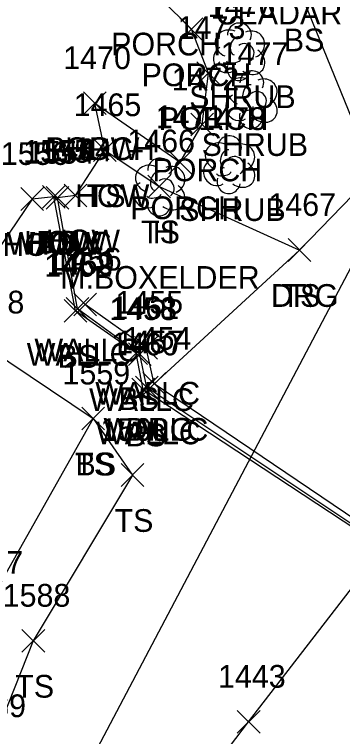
# Model space of a CAD drawing. Extents: x 1461855 to 1464118, y 556196 to 557441.
# Drawn here: x 1462388.4 to 1462417.3, y 556299.3 to 556362.8 of the extents above; entities that cross this region are included whole.
import ezdxf

# ---------------------------------------------------------------- set-up
doc = ezdxf.new("R2010")
doc.units = 0
for name, color, linetype in [('DCP', 7, 'Continuous'), ('L_A', 7, 'Continuous'), ('L_C', 7, 'Continuous'), ('L_I', 7, 'Continuous'), ('L_TIC', 7, 'Continuous'), ('LBC', 7, 'Continuous'), ('LBF', 7, 'Continuous'), ('LELB', 7, 'Continuous'), ('LSH', 7, 'Continuous'), ('LTD', 7, 'Continuous'), ('LW', 7, 'Continuous'), ('R_A', 7, 'Continuous'), ('R_I', 7, 'Continuous'), ('R_TIC', 7, 'Continuous'), ('RDG', 7, 'Continuous')]:
    doc.layers.add(name, color=color, linetype=linetype)

msp = doc.modelspace()

# ---------------------------------------------------------------- linework, layer by layer
at = {"layer": 'DCP'}
msp.add_lwpolyline([(1462385.254, 556278.429), (1462450.218, 556401.665)], dxfattribs=at)
at = {"layer": 'L_TIC'}
for points in [[(1462402.967, 556360.448), (1462404.967, 556362.448)], [(1462404.967, 556360.448), (1462402.967, 556362.448)], [(1462404.462, 556356.604), (1462406.462, 556358.604)], [(1462406.462, 556356.604), (1462404.462, 556358.604)], [(1462394.479, 556353.95), (1462396.479, 556355.95)], [(1462396.479, 556353.95), (1462394.479, 556355.95)], [(1462394.479, 556353.95), (1462396.479, 556355.95)], [(1462396.479, 556353.95), (1462394.479, 556355.95)], [(1462403.923, 556352.085), (1462405.923, 556354.085)], [(1462405.923, 556352.085), (1462403.923, 556354.085)], [(1462395.356, 556349.813), (1462397.356, 556351.813)], [(1462397.356, 556349.813), (1462395.356, 556351.813)], [(1462395.356, 556349.813), (1462397.356, 556351.813)], [(1462397.356, 556349.813), (1462395.356, 556351.813)], [(1462401.973, 556348.753), (1462403.973, 556350.753)], [(1462403.973, 556348.753), (1462401.973, 556350.753)], [(1462400.134, 556346.63), (1462402.134, 556348.63)], [(1462402.134, 556346.63), (1462400.134, 556348.63)], [(1462390.87, 556345.722), (1462392.87, 556347.722)], [(1462392.87, 556345.722), (1462390.87, 556347.722)], [(1462390.87, 556345.722), (1462392.87, 556347.722)], [(1462392.87, 556345.722), (1462390.87, 556347.722)], [(1462392.773, 556345.839), (1462394.773, 556347.839)], [(1462394.773, 556345.839), (1462392.773, 556347.839)], [(1462392.773, 556345.839), (1462394.773, 556347.839)], [(1462394.773, 556345.839), (1462392.773, 556347.839)], [(1462388.963, 556345.524), (1462390.963, 556347.524)], [(1462390.963, 556345.524), (1462388.963, 556347.524)], [(1462391.197, 556345.635), (1462393.197, 556347.635)], [(1462393.197, 556345.635), (1462391.197, 556347.635)], [(1462391.197, 556345.635), (1462393.197, 556347.635)], [(1462393.197, 556345.635), (1462391.197, 556347.635)], [(1462412.478, 556341.039), (1462414.478, 556343.039)], [(1462414.478, 556341.039), (1462412.478, 556343.039)], [(1462393.635, 556336.238), (1462395.635, 556338.238)], [(1462395.635, 556336.238), (1462393.635, 556338.238)], [(1462392.77, 556335.689), (1462394.77, 556337.689)], [(1462394.77, 556335.689), (1462392.77, 556337.689)], [(1462392.955, 556335.86), (1462394.955, 556337.86)], [(1462394.955, 556335.86), (1462392.955, 556337.86)], [(1462398.98, 556332.445), (1462400.98, 556334.445)], [(1462400.98, 556332.445), (1462398.98, 556334.445)], [(1462398.107, 556331.969), (1462400.107, 556333.969)], [(1462400.107, 556331.969), (1462398.107, 556333.969)], [(1462398.441, 556331.881), (1462400.441, 556333.881)], [(1462400.441, 556331.881), (1462398.441, 556333.881)], [(1462399.71, 556329.266), (1462401.71, 556331.266)], [(1462401.71, 556329.266), (1462399.71, 556331.266)], [(1462398.722, 556328.775), (1462400.722, 556330.775)], [(1462400.722, 556328.775), (1462398.722, 556330.775)], [(1462399.05, 556328.954), (1462401.05, 556330.954)], [(1462401.05, 556328.954), (1462399.05, 556330.954)], [(1462394.339, 556326.216), (1462396.339, 556328.216)], [(1462396.339, 556326.216), (1462394.339, 556328.216)], [(1462394.339, 556326.216), (1462396.339, 556328.216)], [(1462396.339, 556326.216), (1462394.339, 556328.216)], [(1462397.801, 556321.251), (1462399.801, 556323.251)], [(1462399.801, 556321.251), (1462397.801, 556323.251)], [(1462389.071, 556306.672), (1462391.071, 556308.672)], [(1462391.071, 556306.672), (1462389.071, 556308.672)]]:
    msp.add_lwpolyline(points, dxfattribs=at)
at = {"layer": 'LBC'}
for points in [[(1462393.773, 556346.839), (1462396.356, 556350.813), (1462395.479, 556354.95)], [(1462393.773, 556346.839), (1462392.197, 556346.635), (1462391.87, 556346.722), (1462389.963, 556346.524), (1462383.947, 556337.636), (1462376.294, 556342.574)]]:
    msp.add_lwpolyline(points, dxfattribs=at)
at = {"layer": 'LBF'}
msp.add_lwpolyline([(1462395.479, 556354.95), (1462402.973, 556349.753), (1462404.923, 556353.085), (1462405.462, 556357.604), (1462403.967, 556361.448), (1462401.294, 556364.151), (1462389.43, 556372.025), (1462386.177, 556374.356), (1462374.207, 556382.279), (1462372.901, 556379.511)], dxfattribs=at)
at = {"layer": 'LELB'}
for points in [[(1462420.05, 556348.803), (1462413.651, 556364.514), (1462410.639, 556367.909), (1462395.045, 556380.654), (1462391.534, 556382.101), (1462377.144, 556389.534), (1462361.289, 556393.392)], [(1462396.356, 556350.813), (1462401.134, 556347.63), (1462413.478, 556342.039)], [(1462420.819, 556315.873), (1462399.722, 556329.775), (1462399.107, 556332.969), (1462393.77, 556336.689), (1462391.87, 556346.722)], [(1462383.947, 556337.636), (1462386.024, 556333.458), (1462395.339, 556327.216), (1462385.927, 556310.567), (1462381.555, 556301.576), (1462384.833, 556285.643)], [(1462395.339, 556327.216), (1462398.801, 556322.251), (1462390.071, 556307.672), (1462386.181, 556297.957), (1462391.554, 556287.61)]]:
    msp.add_lwpolyline(points, dxfattribs=at)
at = {"layer": 'LSH'}
for p, q in [((1462408.148, 556359.525), (1462408.148, 556359.525)), ((1462408.148, 556359.525), (1462408.148, 556359.525)), ((1462409.237, 556355.314), (1462409.237, 556355.314)), ((1462409.237, 556355.314), (1462409.237, 556355.314)), ((1462407.27, 556349.596), (1462407.27, 556349.596)), ((1462407.27, 556349.596), (1462407.27, 556349.596))]:
    msp.add_line(p, q, dxfattribs=at)
for centre in [(1462408.194, 556360.959), (1462409.283, 556356.748), (1462407.317, 556351.03)]:
    msp.add_arc(centre, 1.047, 335.52715, 180.95627, dxfattribs=at)
for centre, major_axis, ratio, start_param, end_param in [((1462407.356, 556360.192), (1.21, -0.512), 0.895232, 1.570796, 4.712389), ((1462409.189, 556360.109), (-1.141, -0.483), 0.949671, 1.570796, 4.712389), ((1462407.939, 556359.984), (-0.208, -0.792), 0.645439, 3.141593, 6.283185), ((1462407.064, 556358.817), (0.584, -1.042), 0.959034, 3.141593, 6.283185), ((1462408.648, 556359.359), (-0.5, 0.667), 0.989748, 3.141593, 6.283185), ((1462409.148, 556358.692), (-1.09, 0.792), 0.841452, 1.570796, 4.712389), ((1462407.689, 556358.775), (-0.625, -0.083), 0.423636, 0, 3.141593), ((1462408.148, 556358.025), (0.265, 1.061), 0.942809, 1.570796, 4.712389), ((1462408.445, 556355.981), (1.21, -0.512), 0.895232, 1.570796, 4.712389), ((1462410.278, 556355.898), (-1.141, -0.483), 0.949671, 1.570796, 4.712389), ((1462409.028, 556355.773), (-0.208, -0.792), 0.645439, 3.141593, 6.283185), ((1462409.737, 556355.148), (-0.5, 0.667), 0.989748, 3.141593, 6.283185), ((1462408.154, 556354.606), (0.584, -1.042), 0.959034, 3.141593, 6.283185), ((1462410.237, 556354.481), (-1.09, 0.792), 0.841452, 1.570796, 4.712389), ((1462409.237, 556353.814), (0.265, 1.061), 0.942809, 1.570796, 4.712389), ((1462408.779, 556354.564), (-0.625, -0.083), 0.423636, 0, 3.141593), ((1462406.479, 556350.263), (1.21, -0.512), 0.895232, 1.570796, 4.712389), ((1462408.312, 556350.18), (-1.141, -0.483), 0.949671, 1.570796, 4.712389), ((1462407.062, 556350.054), (-0.208, -0.792), 0.645439, 3.141593, 6.283185), ((1462407.77, 556349.43), (-0.5, 0.667), 0.989748, 3.141593, 6.283185), ((1462406.187, 556348.888), (0.584, -1.042), 0.959034, 3.141593, 6.283185), ((1462408.27, 556348.763), (-1.09, 0.792), 0.841452, 1.570796, 4.712389), ((1462407.271, 556348.096), (0.265, 1.061), 0.942809, 1.570796, 4.712389), ((1462406.812, 556348.846), (-0.625, -0.083), 0.423636, 0, 3.141593)]:
    msp.add_ellipse(centre, major_axis=major_axis, ratio=ratio, start_param=start_param, end_param=end_param, dxfattribs=at)
at = {"layer": 'LTD'}
msp.add_line((1462401.134, 556347.63), (1462401.134, 556347.63), dxfattribs=at)
msp.add_line((1462401.134, 556347.63), (1462401.134, 556347.63), dxfattribs=at)
msp.add_arc((1462401.181, 556349.064), 1.047, 335.52715, 180.95627, dxfattribs=at)
for centre, major_axis, ratio, start_param, end_param in [((1462400.343, 556348.296), (1.21, -0.512), 0.895232, 1.570796, 4.712389), ((1462400.926, 556348.088), (-0.208, -0.792), 0.645439, 3.141593, 6.283185), ((1462402.176, 556348.213), (-1.141, -0.483), 0.949671, 1.570796, 4.712389), ((1462401.634, 556347.463), (-0.5, 0.667), 0.989748, 3.141593, 6.283185), ((1462400.051, 556346.921), (0.584, -1.042), 0.959034, 3.141593, 6.283185), ((1462402.134, 556346.797), (-1.09, 0.792), 0.841452, 1.570796, 4.712389), ((1462400.676, 556346.88), (-0.625, -0.083), 0.423636, 0, 3.141593), ((1462401.135, 556346.13), (0.265, 1.061), 0.942809, 1.570796, 4.712389)]:
    msp.add_ellipse(centre, major_axis=major_axis, ratio=ratio, start_param=start_param, end_param=end_param, dxfattribs=at)
at = {"layer": 'LW'}
for points in [[(1462433.43, 556308.436), (1462432.998, 556307.844), (1462426.869, 556312.078), (1462400.05, 556329.954), (1462399.441, 556332.881), (1462393.955, 556336.86), (1462392.197, 556346.635)], [(1462433.43, 556308.436), (1462427.077, 556312.549), (1462422.766, 556315.355), (1462400.71, 556330.266), (1462399.98, 556333.445), (1462394.635, 556337.238)]]:
    msp.add_lwpolyline(points, dxfattribs=at)
at = {"layer": 'R_TIC'}
for points in [[(1462412.478, 556341.039), (1462414.478, 556343.039)], [(1462414.478, 556341.039), (1462412.478, 556343.039)], [(1462399.71, 556329.266), (1462401.71, 556331.266)], [(1462401.71, 556329.266), (1462399.71, 556331.266)], [(1462408.003, 556299.547), (1462410.003, 556301.547)], [(1462410.003, 556299.547), (1462408.003, 556301.547)]]:
    msp.add_lwpolyline(points, dxfattribs=at)
at = {"layer": 'RDG'}
for points in [[(1462400.71, 556330.266), (1462413.478, 556342.039), (1462420.05, 556348.803), (1462425.855, 556354.033), (1462431.295, 556360.024)], [(1462471.701, 556261.761), (1462438.324, 556287.482), (1462422.031, 556264.698), (1462401.999, 556279.054), (1462397.585, 556285.549), (1462409.003, 556300.547), (1462420.819, 556315.873), (1462433.109, 556307.34), (1462433.646, 556308.394), (1462436.243, 556314.92), (1462427.467, 556321.191), (1462422.766, 556315.355)]]:
    msp.add_lwpolyline(points, dxfattribs=at)

# ---------------------------------------------------------------- texts
at = {"layer": 'L_A'}
for s, p in [('PORCH', (1462396.916, 556359.151)), ('BS', (1462412.092, 556359.514)), ('PORCH', (1462399.589, 556356.448)), ('SHRUB', (1462403.778, 556354.525)), ('PORCH', (1462401.084, 556352.604)), ('SHRUB', (1462404.867, 556350.314)), ('PORCH', (1462391.101, 556349.95)), ('HOW', (1462392.865, 556349.95)), ('PORCH', (1462400.545, 556348.085)), ('HOW', (1462393.741, 556345.813)), ('TS', (1462394.765, 556345.813)), ('PORCH', (1462398.595, 556344.753)), ('SHRUB', (1462402.9, 556344.596)), ('TS', (1462399.544, 556342.63)), ('H', (1462400.567, 556342.63)), ('HOW', (1462391.159, 556341.839)), ('HOW', (1462391.159, 556341.839)), ('HOW', (1462387.348, 556341.524)), ('WALLC', (1462387.733, 556341.635)), ('HOW', (1462389.256, 556341.722)), ('HOW', (1462389.583, 556341.635)), ('BS', (1462390.311, 556341.722)), ('TS', (1462411.887, 556337.039)), ('WALLC', (1462389.491, 556331.86)), ('WALLC', (1462390.171, 556332.238)), ('BS', (1462392.21, 556331.689)), ('WALLC', (1462394.976, 556327.881)), ('WALLC', (1462395.516, 556328.445)), ('BS', (1462397.548, 556327.969)), ('WALLC', (1462395.586, 556324.954)), ('WALLC', (1462396.245, 556325.266)), ('BS', (1462398.163, 556324.775)), ('TS', (1462393.748, 556322.216)), ('BS', (1462393.78, 556322.216)), ('TS', (1462397.211, 556317.251)), ('TS', (1462388.48, 556302.672))]:
    msp.add_text(s, height=2, dxfattribs=at).set_placement(p)
at = {"layer": 'L_C'}
for s, p in [('CEADAR', (1462406.088, 556361.873)), ('M.BOXELDER', (1462392.434, 556338.63))]:
    msp.add_text(s, height=2, dxfattribs=at).set_placement(p)
at = {"layer": 'L_I'}
for s, p in [('1476', (1462405.4, 556362.525)), ('1473', (1462402.77, 556360.604)), ('1470', (1462392.7, 556357.95)), ('1470', (1462392.7, 556357.95)), ('1477', (1462406.544, 556358.314)), ('1472', (1462402.23, 556356.085)), ('1465', (1462393.615, 556353.813)), ('1465', (1462393.615, 556353.813)), ('1471', (1462400.847, 556352.753)), ('1478', (1462404.577, 556352.596)), ('1466', (1462398.339, 556350.63)), ('1466', (1462398.339, 556350.63)), ('1556', (1462387.215, 556349.524)), ('1555', (1462389.177, 556349.722)), ('1555', (1462389.177, 556349.722)), ('1554', (1462389.504, 556349.635)), ('1554', (1462389.504, 556349.635)), ('1464', (1462391.033, 556349.839)), ('1464', (1462391.033, 556349.839)), ('1467', (1462410.738, 556345.039)), ('1456', (1462391.887, 556340.238)), ('1462', (1462391.029, 556339.689)), ('1459', (1462391.254, 556339.86)), ('1558', (1462383.331, 556336.458)), ('1558', (1462383.331, 556336.458)), ('1455', (1462397.287, 556336.445)), ('1458', (1462396.748, 556335.881)), ('1461', (1462396.934, 556335.969)), ('1454', (1462398.017, 556333.266)), ('1460', (1462396.895, 556332.775)), ('1457', (1462397.358, 556332.954)), ('1559', (1462392.638, 556330.216)), ('1559', (1462392.638, 556330.216)), ('1560', (1462395.974, 556325.251)), ('1587', (1462383.234, 556313.567)), ('1588', (1462387.378, 556310.672)), ('1589', (1462383.48, 556300.957))]:
    msp.add_text(s, height=2, dxfattribs=at).set_placement(p)
at = {"layer": 'R_A'}
for p in [(1462410.966, 556337.039), (1462398.198, 556325.266)]:
    msp.add_text('DRG', height=2, dxfattribs=at).set_placement(p)
at = {"layer": 'R_I'}
for s, p in [('1467', (1462410.738, 556345.039)), ('1454', (1462398.017, 556333.266)), ('1443', (1462406.31, 556303.547))]:
    msp.add_text(s, height=2, dxfattribs=at).set_placement(p)

doc.saveas('drawing.dxf')
